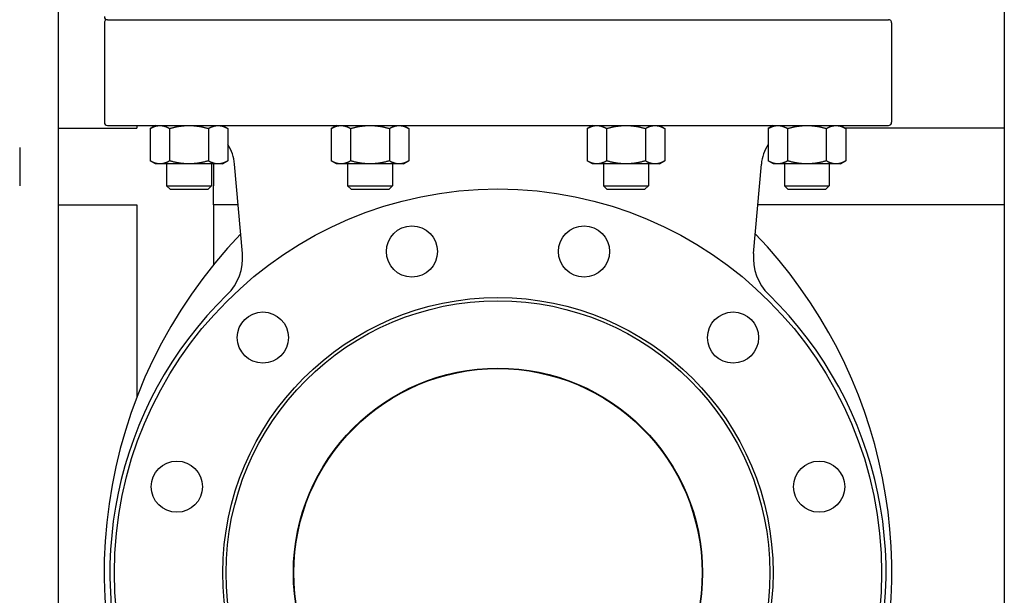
# Model space of a CAD drawing. Header units: inches. Extents: x 5 to 1128, y -85 to 748.
# Tile 483 of 656: x 601 to 621, y 344 to 356. Entities that reach past the tile are written whole.
import ezdxf

# ---------------------------------------------------------------- set-up
doc = ezdxf.new("R2010")
doc.units = ezdxf.units.IN
doc.header["$LTSCALE"] = 32
doc.header["$MEASUREMENT"] = 0
doc.layers.add('Visible (ANSI)', color=7, linetype='Continuous', lineweight=30)

msp = doc.modelspace()

# ---------------------------------------------------------------- linework, layer by layer
at = {"layer": 'Visible (ANSI)'}
for p, q in [((602.17963, 369.35867), (602.17963, 333.60867)), ((620.67963, 369.35867), (620.67963, 333.60867)), ((603.08463, 355.66617), (603.08463, 353.72467)), ((603.14763, 355.72917), (618.41363, 355.72917)), ((603.14763, 355.72917), (618.41363, 355.72917)), ((618.47663, 355.66617), (618.47663, 353.72467)), ((603.14763, 353.66167), (618.41363, 353.66167)), ((603.71813, 353.66167), (603.71813, 353.60867)), ((604.08412, 353.66167), (603.98264, 353.60308)), ((605.39753, 353.66086), (605.49761, 353.60308)), ((607.62257, 353.66167), (607.52109, 353.60308)), ((608.93457, 353.66167), (609.03606, 353.60308)), ((612.62669, 353.66167), (612.52521, 353.60308)), ((613.93869, 353.66167), (614.04018, 353.60308)), ((616.16374, 353.66086), (616.06366, 353.60308)), ((617.47714, 353.66167), (617.57863, 353.60308)), ((602.17963, 353.60867), (603.71813, 353.60867)), ((603.98264, 353.60308), (603.98264, 352.97026)), ((604.36138, 353.60308), (604.36138, 352.97026)), ((605.11887, 353.60308), (605.11887, 352.97026)), ((605.49761, 353.60308), (605.49761, 352.97026)), ((607.52109, 353.60308), (607.52109, 352.97026)), ((607.89983, 353.60308), (607.89983, 352.97026)), ((608.65731, 353.60308), (608.65731, 352.97026)), ((609.03606, 353.60308), (609.03606, 352.97026)), ((612.52521, 353.60308), (612.52521, 352.97026)), ((612.90395, 353.60308), (612.90395, 352.97026)), ((613.66144, 353.60308), (613.66144, 352.97026)), ((614.04018, 353.60308), (614.04018, 352.97026)), ((616.06366, 353.60308), (616.06366, 352.97026)), ((616.4424, 353.60308), (616.4424, 352.97026)), ((617.19988, 353.60308), (617.19988, 352.97026)), ((620.67963, 353.60867), (617.56894, 353.60867)), ((617.57863, 353.60308), (617.57863, 352.97026)), ((601.42963, 353.23367), (601.42963, 352.48367)), ((604.08412, 352.91167), (603.98264, 352.97026)), ((604.17201, 352.91167), (604.08412, 352.91167)), ((604.74012, 352.91167), (604.17201, 352.91167)), ((604.30262, 352.91167), (604.30262, 352.48332)), ((605.30824, 352.91167), (604.74012, 352.91167)), ((605.17762, 352.91167), (605.17762, 352.48332)), ((605.21813, 352.91167), (605.21813, 352.48367)), ((605.39612, 352.91167), (605.30824, 352.91167)), ((605.39612, 352.91167), (605.49761, 352.97026)), ((605.78448, 351.1602), (605.63168, 352.90675)), ((607.62257, 352.91167), (607.52109, 352.97026)), ((607.71046, 352.91167), (607.62257, 352.91167)), ((608.27857, 352.91167), (607.71046, 352.91167)), ((607.84107, 352.91167), (607.84107, 352.48332)), ((608.84668, 352.91167), (608.27857, 352.91167)), ((608.71607, 352.91167), (608.71607, 352.48332)), ((608.93457, 352.91167), (608.84668, 352.91167)), ((608.93457, 352.91167), (609.03606, 352.97026)), ((612.62669, 352.91167), (612.52521, 352.97026)), ((612.71458, 352.91167), (612.62669, 352.91167)), ((613.28269, 352.91167), (612.71458, 352.91167)), ((612.84519, 352.91167), (612.84519, 352.48332)), ((613.85081, 352.91167), (613.28269, 352.91167)), ((613.72019, 352.91167), (613.72019, 352.48332)), ((613.93869, 352.91167), (613.85081, 352.91167)), ((613.93869, 352.91167), (614.04018, 352.97026)), ((615.77678, 351.1602), (615.92959, 352.90675)), ((616.16514, 352.91167), (616.06366, 352.97026)), ((616.25303, 352.91167), (616.16514, 352.91167)), ((616.82114, 352.91167), (616.25303, 352.91167)), ((616.38364, 352.91167), (616.38364, 352.48332)), ((617.38925, 352.91167), (616.82114, 352.91167)), ((617.25864, 352.91167), (617.25864, 352.48332)), ((617.47714, 352.91167), (617.38925, 352.91167)), ((617.47714, 352.91167), (617.57863, 352.97026)), ((604.30262, 352.48332), (605.17762, 352.48332)), ((604.36877, 352.41717), (604.30262, 352.48332)), ((605.11147, 352.41717), (605.17762, 352.48332)), ((605.21813, 352.10867), (605.21813, 352.48367)), ((607.84107, 352.48332), (608.71607, 352.48332)), ((607.90722, 352.41717), (607.84107, 352.48332)), ((608.64992, 352.41717), (608.71607, 352.48332)), ((612.84519, 352.48332), (613.72019, 352.48332)), ((612.91134, 352.41717), (612.84519, 352.48332)), ((613.65404, 352.41717), (613.72019, 352.48332)), ((616.38364, 352.48332), (617.25864, 352.48332)), ((616.44979, 352.41717), (616.38364, 352.48332)), ((617.19249, 352.41717), (617.25864, 352.48332)), ((604.36877, 352.41717), (605.11147, 352.41717)), ((607.90722, 352.41717), (608.64992, 352.41717)), ((612.91134, 352.41717), (613.65404, 352.41717)), ((616.44979, 352.41717), (617.19249, 352.41717)), ((602.17963, 352.10867), (603.71813, 352.10867)), ((603.71813, 352.10867), (603.71813, 348.35149)), ((605.21813, 352.10867), (605.21813, 350.9418)), ((605.7015, 352.10867), (605.21813, 352.10867)), ((620.67963, 352.10867), (615.85976, 352.10867))]:
    msp.add_line(p, q, dxfattribs=at)
for centre, radius in [((610.78063, 344.92117), 7.5), ((609.09831, 351.19969), 0.5), ((612.46296, 351.19969), 0.5), ((610.78063, 344.92117), 5.378), ((610.78063, 344.92117), 5.315), ((606.18444, 349.51736), 0.5), ((615.37683, 349.51736), 0.5), ((610.78063, 344.92117), 4), ((610.78063, 344.92117), 3.99), ((604.50211, 346.60349), 0.5), ((617.05915, 346.60349), 0.5)]:
    msp.add_circle(centre, radius, dxfattribs=at)
for centre, radius, start, end in [((603.14763, 355.79217), 0.063, 180, 270), ((603.14763, 355.66617), 0.063, 90, 180), ((618.41363, 355.66617), 0.063, 0, 90), ((603.14763, 353.72467), 0.063, 180, 270), ((618.41363, 353.72467), 0.063, 270, 0), ((604.80783, 352.83467), 0.827, 5, 33.480325), ((616.75344, 352.83467), 0.827, 146.519675, 175), ((612.62846, 344.92117), 9.54783, 136.081373, 207.662302), ((608.93281, 344.92117), 9.54783, 338.457142, 43.918627), ((604.78829, 351.07304), 1, 314.247392, 5), ((616.77298, 351.07304), 1, 175, 225.752608), ((610.78063, 344.92117), 7.588, 134.247392, 45.752608)]:
    msp.add_arc(centre, radius, start, end, dxfattribs=at)
for points, weights in [([(603.98264, 353.60308), (604.08412, 353.66167), (604.17201, 353.66167)], [1.01001874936, 1.04314139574, 1]), ([(604.17201, 353.66167), (604.2599, 353.66167), (604.36138, 353.60308)], [1, 1.04314139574, 1.01001874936]), ([(604.36138, 353.60308), (604.56435, 353.66167), (604.74012, 353.66167)], [1.01001874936, 1.04314139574, 1]), ([(604.74012, 353.66167), (604.9159, 353.66167), (605.11887, 353.60308)], [1, 1.04314139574, 1.01001874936]), ([(605.11887, 353.60308), (605.22035, 353.66167), (605.30824, 353.66167)], [1.01001874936, 1.04314139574, 1]), ([(605.30824, 353.66167), (605.39612, 353.66167), (605.49761, 353.60308)], [1, 1.04314139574, 1.01001874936]), ([(607.52109, 353.60308), (607.62257, 353.66167), (607.71046, 353.66167)], [1.01001874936, 1.04314139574, 1]), ([(607.71046, 353.66167), (607.79835, 353.66167), (607.89983, 353.60308)], [1, 1.04314139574, 1.01001874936]), ([(607.89983, 353.60308), (608.1028, 353.66167), (608.27857, 353.66167)], [1.01001874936, 1.04314139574, 1]), ([(608.27857, 353.66167), (608.45435, 353.66167), (608.65731, 353.60308)], [1, 1.04314139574, 1.01001874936]), ([(608.65731, 353.60308), (608.7588, 353.66167), (608.84668, 353.66167)], [1.01001874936, 1.04314139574, 1]), ([(608.84668, 353.66167), (608.93457, 353.66167), (609.03606, 353.60308)], [1, 1.04314139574, 1.01001874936]), ([(612.52521, 353.60308), (612.62669, 353.66167), (612.71458, 353.66167)], [1.01001874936, 1.04314139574, 1]), ([(612.71458, 353.66167), (612.80247, 353.66167), (612.90395, 353.60308)], [1, 1.04314139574, 1.01001874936]), ([(612.90395, 353.60308), (613.10692, 353.66167), (613.28269, 353.66167)], [1.01001874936, 1.04314139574, 1]), ([(613.28269, 353.66167), (613.45847, 353.66167), (613.66144, 353.60308)], [1, 1.04314139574, 1.01001874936]), ([(613.66144, 353.60308), (613.76292, 353.66167), (613.85081, 353.66167)], [1.01001874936, 1.04314139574, 1]), ([(613.85081, 353.66167), (613.93869, 353.66167), (614.04018, 353.60308)], [1, 1.04314139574, 1.01001874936]), ([(616.06366, 353.60308), (616.16514, 353.66167), (616.25303, 353.66167)], [1.01001874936, 1.04314139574, 1]), ([(616.25303, 353.66167), (616.34092, 353.66167), (616.4424, 353.60308)], [1, 1.04314139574, 1.01001874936]), ([(616.4424, 353.60308), (616.64537, 353.66167), (616.82114, 353.66167)], [1.01001874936, 1.04314139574, 1]), ([(616.82114, 353.66167), (616.99692, 353.66167), (617.19988, 353.60308)], [1, 1.04314139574, 1.01001874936]), ([(617.19988, 353.60308), (617.30137, 353.66167), (617.38925, 353.66167)], [1.01001874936, 1.04314139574, 1]), ([(617.38925, 353.66167), (617.47714, 353.66167), (617.57863, 353.60308)], [1, 1.04314139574, 1.01001874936]), ([(604.17201, 352.91167), (604.08412, 352.91167), (603.98264, 352.97026)], [1, 1.04314139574, 1.01001874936]), ([(604.36138, 352.97026), (604.2599, 352.91167), (604.17201, 352.91167)], [1.01001874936, 1.04314139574, 1]), ([(604.74012, 352.91167), (604.56435, 352.91167), (604.36138, 352.97026)], [1, 1.04314139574, 1.01001874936]), ([(605.11887, 352.97026), (604.9159, 352.91167), (604.74012, 352.91167)], [1.01001874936, 1.04314139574, 1]), ([(605.30824, 352.91167), (605.22035, 352.91167), (605.11887, 352.97026)], [1, 1.04314139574, 1.01001874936]), ([(605.49761, 352.97026), (605.39612, 352.91167), (605.30824, 352.91167)], [1.01001874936, 1.04314139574, 1]), ([(607.71046, 352.91167), (607.62257, 352.91167), (607.52109, 352.97026)], [1, 1.04314139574, 1.01001874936]), ([(607.89983, 352.97026), (607.79835, 352.91167), (607.71046, 352.91167)], [1.01001874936, 1.04314139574, 1]), ([(608.27857, 352.91167), (608.1028, 352.91167), (607.89983, 352.97026)], [1, 1.04314139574, 1.01001874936]), ([(608.65731, 352.97026), (608.45435, 352.91167), (608.27857, 352.91167)], [1.01001874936, 1.04314139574, 1]), ([(608.84668, 352.91167), (608.7588, 352.91167), (608.65731, 352.97026)], [1, 1.04314139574, 1.01001874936]), ([(609.03606, 352.97026), (608.93457, 352.91167), (608.84668, 352.91167)], [1.01001874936, 1.04314139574, 1]), ([(612.71458, 352.91167), (612.62669, 352.91167), (612.52521, 352.97026)], [1, 1.04314139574, 1.01001874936]), ([(612.90395, 352.97026), (612.80247, 352.91167), (612.71458, 352.91167)], [1.01001874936, 1.04314139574, 1]), ([(613.28269, 352.91167), (613.10692, 352.91167), (612.90395, 352.97026)], [1, 1.04314139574, 1.01001874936]), ([(613.66144, 352.97026), (613.45847, 352.91167), (613.28269, 352.91167)], [1.01001874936, 1.04314139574, 1]), ([(613.85081, 352.91167), (613.76292, 352.91167), (613.66144, 352.97026)], [1, 1.04314139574, 1.01001874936]), ([(614.04018, 352.97026), (613.93869, 352.91167), (613.85081, 352.91167)], [1.01001874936, 1.04314139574, 1]), ([(616.25303, 352.91167), (616.16514, 352.91167), (616.06366, 352.97026)], [1, 1.04314139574, 1.01001874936]), ([(616.4424, 352.97026), (616.34092, 352.91167), (616.25303, 352.91167)], [1.01001874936, 1.04314139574, 1]), ([(616.82114, 352.91167), (616.64537, 352.91167), (616.4424, 352.97026)], [1, 1.04314139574, 1.01001874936]), ([(617.19988, 352.97026), (616.99692, 352.91167), (616.82114, 352.91167)], [1.01001874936, 1.04314139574, 1]), ([(617.38925, 352.91167), (617.30137, 352.91167), (617.19988, 352.97026)], [1, 1.04314139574, 1.01001874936]), ([(617.57863, 352.97026), (617.47714, 352.91167), (617.38925, 352.91167)], [1.01001874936, 1.04314139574, 1])]:
    msp.add_rational_spline(points, weights, degree=2, dxfattribs=at)

doc.saveas('drawing.dxf')
